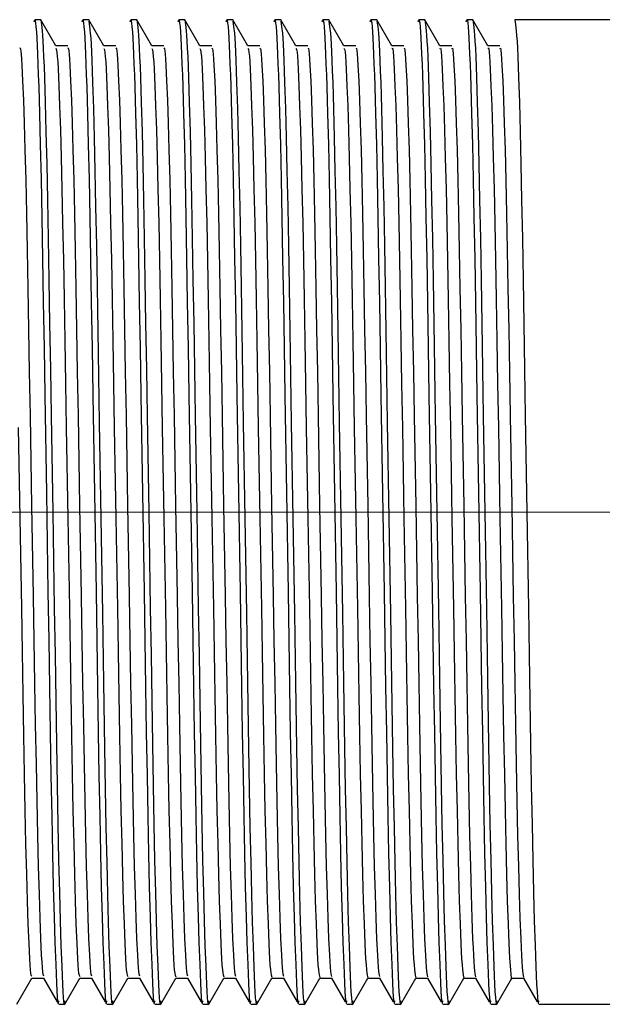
# Model space of a CAD drawing. Header units: millimetres. Extents: x 262469 to 275208, y -32539 to 9411.
# Tile 260 of 428: x 269075.48 to 269079.44, y -13370.92 to -13364.22. Entities that reach past the tile are written whole.
import ezdxf

# ---------------------------------------------------------------- set-up
doc = ezdxf.new("R2010")
doc.units = ezdxf.units.MM
doc.header["$LTSCALE"] = 100
doc.layers.add('$ IE_TELETECHNIKA', color=5, linetype='Continuous', lineweight=30)

msp = doc.modelspace()

# ---------------------------------------------------------------- linework, layer by layer
at = {"layer": '$ IE_TELETECHNIKA', "color": 7, "linetype": 'Continuous'}
for p, q in [((269075.6242, -13364.2198), (269075.5834, -13364.2198)), ((269075.7275, -13364.3977), (269075.6254, -13364.2209)), ((269075.9508, -13364.2198), (269075.91, -13364.2198)), ((269076.0541, -13364.3977), (269075.952, -13364.2209)), ((269076.2774, -13364.2198), (269076.2365, -13364.2198)), ((269076.3807, -13364.3977), (269076.2785, -13364.2209)), ((269076.6039, -13364.2198), (269076.5631, -13364.2198)), ((269076.7072, -13364.3977), (269076.6051, -13364.2209)), ((269076.9305, -13364.2198), (269076.8897, -13364.2198)), ((269077.0338, -13364.3976), (269076.9317, -13364.2209)), ((269077.2571, -13364.2198), (269077.2163, -13364.2198)), ((269077.3604, -13364.3977), (269077.2583, -13364.2209)), ((269077.5836, -13364.2198), (269077.5428, -13364.2198)), ((269077.6869, -13364.3977), (269077.5848, -13364.2209)), ((269077.9102, -13364.2198), (269077.8694, -13364.2198)), ((269078.0135, -13364.3977), (269077.9114, -13364.2209)), ((269078.2368, -13364.2198), (269078.196, -13364.2198)), ((269078.3401, -13364.3977), (269078.238, -13364.2209)), ((269078.5633, -13364.2198), (269078.5225, -13364.2198)), ((269078.6666, -13364.3976), (269078.5645, -13364.2209)), ((269082.0116, -13364.2198), (269078.8491, -13364.2198)), ((269075.8079, -13364.3966), (269075.7269, -13364.3966)), ((269075.8079, -13364.3966), (269075.7269, -13364.3966)), ((269076.1345, -13364.3966), (269076.0534, -13364.3966)), ((269076.1345, -13364.3966), (269076.0534, -13364.3966)), ((269076.4611, -13364.3966), (269076.38, -13364.3966)), ((269076.4611, -13364.3966), (269076.38, -13364.3966)), ((269076.7876, -13364.3966), (269076.7066, -13364.3966)), ((269076.7876, -13364.3966), (269076.7066, -13364.3966)), ((269077.1142, -13364.3966), (269077.0332, -13364.3966)), ((269077.1142, -13364.3966), (269077.0332, -13364.3966)), ((269077.4408, -13364.3966), (269077.3597, -13364.3966)), ((269077.4408, -13364.3966), (269077.3597, -13364.3966)), ((269077.7673, -13364.3966), (269077.6863, -13364.3966)), ((269077.7673, -13364.3966), (269077.6863, -13364.3966)), ((269078.0939, -13364.3966), (269078.0129, -13364.3966)), ((269078.0939, -13364.3966), (269078.0129, -13364.3966)), ((269078.4205, -13364.3966), (269078.3395, -13364.3966)), ((269078.4205, -13364.3966), (269078.3395, -13364.3966)), ((269078.747, -13364.3966), (269078.666, -13364.3966)), ((269078.747, -13364.3966), (269078.666, -13364.3966)), ((269075.4621, -13370.9148), (269075.5642, -13370.738)), ((269075.563, -13370.7391), (269075.644, -13370.7391)), ((269075.6433, -13370.7379), (269075.736, -13370.8983)), ((269075.7887, -13370.9148), (269075.8908, -13370.738)), ((269075.8896, -13370.7391), (269075.9706, -13370.7391)), ((269075.9699, -13370.7379), (269076.0625, -13370.8983)), ((269076.1152, -13370.9148), (269076.2173, -13370.738)), ((269076.2161, -13370.7391), (269076.2972, -13370.7391)), ((269076.2965, -13370.7379), (269076.3891, -13370.8983)), ((269076.4418, -13370.9148), (269076.5439, -13370.738)), ((269076.5427, -13370.7391), (269076.6237, -13370.7391)), ((269076.6231, -13370.7379), (269076.7157, -13370.8983)), ((269076.7684, -13370.9148), (269076.8705, -13370.738)), ((269076.8693, -13370.7391), (269076.9503, -13370.7391)), ((269076.9496, -13370.7379), (269077.0422, -13370.8983)), ((269077.095, -13370.9148), (269077.1971, -13370.738)), ((269077.1958, -13370.7391), (269077.2769, -13370.7391)), ((269077.2762, -13370.7379), (269077.3688, -13370.8983)), ((269077.4215, -13370.9148), (269077.5237, -13370.738)), ((269077.5224, -13370.7391), (269077.6034, -13370.7391)), ((269077.6028, -13370.7379), (269077.6954, -13370.8983)), ((269077.7481, -13370.9148), (269077.8502, -13370.738)), ((269077.849, -13370.7391), (269077.93, -13370.7391)), ((269077.9294, -13370.7379), (269078.022, -13370.8983)), ((269078.0747, -13370.9148), (269078.1768, -13370.738)), ((269078.1755, -13370.7391), (269078.2566, -13370.7391)), ((269078.2559, -13370.7379), (269078.3485, -13370.8983)), ((269078.4012, -13370.9148), (269078.5034, -13370.738)), ((269078.5021, -13370.7391), (269078.5832, -13370.7391)), ((269078.5825, -13370.7379), (269078.6751, -13370.8983)), ((269078.7278, -13370.9148), (269078.8293, -13370.7391)), ((269078.8287, -13370.7391), (269078.9097, -13370.7391)), ((269078.9091, -13370.7379), (269079.0017, -13370.8983)), ((269075.7468, -13370.9158), (269075.7876, -13370.9158)), ((269076.0733, -13370.9158), (269076.1141, -13370.9158)), ((269076.3999, -13370.9158), (269076.4407, -13370.9158)), ((269076.7265, -13370.9158), (269076.7673, -13370.9158)), ((269077.0531, -13370.9158), (269077.0939, -13370.9158)), ((269077.3796, -13370.9158), (269077.4204, -13370.9158)), ((269077.7062, -13370.9158), (269077.747, -13370.9158)), ((269078.0328, -13370.9158), (269078.0736, -13370.9158)), ((269078.3593, -13370.9158), (269078.4002, -13370.9158)), ((269078.6859, -13370.9158), (269078.7267, -13370.9158)), ((269079.0125, -13370.9158), (269082.0116, -13370.9158))]:
    msp.add_line(p, q, dxfattribs=at)
at = {"layer": '$ IE_TELETECHNIKA', "color": 7, "linetype": 'Continuous', "lineweight": 5, "ltscale": 20.32}
msp.add_line((269071.5716, -13367.5678), (269082.0116, -13367.5678), dxfattribs=at)
at = {"layer": '$ IE_TELETECHNIKA', "color": 7, "linetype": 'Continuous'}
for points in [[(269075.5797, -13364.2347), (269075.5846, -13364.2191), (269075.587, -13364.2252), (269075.5895, -13364.2415), (269075.5921, -13364.2673), (269075.5946, -13364.302), (269075.5972, -13364.3451), (269075.5999, -13364.3961), (269075.6026, -13364.4546), (269075.6053, -13364.5205), (269075.608, -13364.5937), (269075.6108, -13364.6743), (269075.6162, -13364.8571), (269075.6216, -13365.0679), (269075.6269, -13365.3043), (269075.6321, -13365.5635), (269075.637, -13365.8429), (269075.6419, -13366.1396), (269075.6469, -13366.4507), (269075.6521, -13366.7732), (269075.6629, -13367.4391), (269075.6739, -13368.1102), (269075.6792, -13368.4391), (269075.6843, -13368.759), (269075.6893, -13369.0669), (269075.6942, -13369.36), (269075.6992, -13369.6356), (269075.7044, -13369.8902), (269075.7097, -13370.12), (269075.7151, -13370.3216), (269075.7206, -13370.4959), (269075.7261, -13370.6454), (269075.7314, -13370.772), (269075.734, -13370.8242), (269075.7366, -13370.8663), (269075.7392, -13370.8959), (269075.7418, -13370.9108), (269075.7443, -13370.9089), (269075.7468, -13370.8925)], [(269075.6242, -13364.2198), (269075.6291, -13364.2511), (269075.634, -13364.2951), (269075.6365, -13364.3259), (269075.6391, -13364.3648), (269075.6417, -13364.413), (269075.6443, -13364.4706), (269075.6469, -13364.5371), (269075.6496, -13364.6117), (269075.655, -13364.7833), (269075.6603, -13364.9807), (269075.6655, -13365.2014), (269075.6706, -13365.4441), (269075.6755, -13365.7074), (269075.6803, -13365.9891), (269075.6851, -13366.2862), (269075.69, -13366.5956), (269075.6952, -13366.9143), (269075.7059, -13367.5675), (269075.7165, -13368.2208), (269075.7216, -13368.5394), (269075.7266, -13368.8484), (269075.7314, -13369.1453), (269075.7362, -13369.4274), (269075.7412, -13369.6922), (269075.7462, -13369.9361), (269075.7514, -13370.1556), (269075.7567, -13370.3482), (269075.7621, -13370.5149), (269075.7674, -13370.6584), (269075.7726, -13370.78), (269075.7752, -13370.8298), (269075.7777, -13370.8697), (269075.7802, -13370.8975), (269075.7827, -13370.9111), (269075.7851, -13370.9087), (269075.7876, -13370.8925)], [(269075.9062, -13364.2347), (269075.9111, -13364.2191), (269075.9136, -13364.2252), (269075.9161, -13364.2415), (269075.9186, -13364.2673), (269075.9212, -13364.302), (269075.9238, -13364.3451), (269075.9265, -13364.3961), (269075.9291, -13364.4546), (269075.9319, -13364.5205), (269075.9346, -13364.5938), (269075.9373, -13364.6743), (269075.9428, -13364.8571), (269075.9482, -13365.0679), (269075.9535, -13365.3043), (269075.9586, -13365.5635), (269075.9636, -13365.843), (269075.9685, -13366.1397), (269075.9734, -13366.4507), (269075.9786, -13366.7732), (269075.9895, -13367.4391), (269076.0005, -13368.1102), (269076.0058, -13368.4391), (269076.0109, -13368.759), (269076.0158, -13369.0669), (269076.0208, -13369.36), (269076.0258, -13369.6357), (269076.031, -13369.8902), (269076.0363, -13370.12), (269076.0417, -13370.3217), (269076.0472, -13370.4959), (269076.0526, -13370.6454), (269076.058, -13370.772), (269076.0606, -13370.8242), (269076.0632, -13370.8663), (269076.0658, -13370.8959), (269076.0683, -13370.9108), (269076.0708, -13370.9089), (269076.0733, -13370.8925)], [(269075.9521, -13364.2325), (269075.9569, -13364.2645), (269075.9618, -13364.3109), (269075.9643, -13364.3438), (269075.9668, -13364.3856), (269075.9694, -13364.4373), (269075.972, -13364.4983), (269075.9747, -13364.5679), (269075.9773, -13364.6456), (269075.9827, -13364.8221), (269075.9879, -13365.0231), (269075.9931, -13365.2463), (269075.9981, -13365.4909), (269076.0029, -13365.7555), (269076.0076, -13366.0377), (269076.0124, -13366.3347), (269076.0174, -13366.6433), (269076.0225, -13366.9606), (269076.0331, -13367.6093), (269076.0437, -13368.2566), (269076.0487, -13368.5718), (269076.0536, -13368.8773), (269076.0584, -13369.1706), (269076.0632, -13369.4492), (269076.0681, -13369.7104), (269076.0731, -13369.9508), (269076.0783, -13370.1671), (269076.0835, -13370.3567), (269076.0888, -13370.5211), (269076.0941, -13370.6626), (269076.0993, -13370.7826), (269076.1019, -13370.8316), (269076.1044, -13370.8708), (269076.1069, -13370.898), (269076.1093, -13370.9112), (269076.1117, -13370.9086), (269076.1141, -13370.8925)], [(269076.2328, -13364.2347), (269076.2377, -13364.2191), (269076.2402, -13364.2252), (269076.2427, -13364.2415), (269076.2452, -13364.2673), (269076.2478, -13364.302), (269076.2504, -13364.3451), (269076.253, -13364.3961), (269076.2557, -13364.4546), (269076.2584, -13364.5205), (269076.2612, -13364.5938), (269076.2639, -13364.6743), (269076.2694, -13364.8571), (269076.2748, -13365.0679), (269076.2801, -13365.3043), (269076.2852, -13365.5635), (269076.2902, -13365.8429), (269076.295, -13366.1396), (269076.3, -13366.4507), (269076.3052, -13366.7732), (269076.3161, -13367.4391), (269076.327, -13368.1102), (269076.3323, -13368.4391), (269076.3374, -13368.759), (269076.3424, -13369.0669), (269076.3473, -13369.36), (269076.3524, -13369.6356), (269076.3575, -13369.8902), (269076.3628, -13370.12), (269076.3682, -13370.3217), (269076.3737, -13370.4959), (269076.3792, -13370.6454), (269076.3846, -13370.772), (269076.3872, -13370.8242), (269076.3898, -13370.8663), (269076.3924, -13370.8959), (269076.3949, -13370.9108), (269076.3974, -13370.9089), (269076.3999, -13370.8925)], [(269076.2774, -13364.2198), (269076.2822, -13364.2511), (269076.2872, -13364.2951), (269076.2897, -13364.3259), (269076.2922, -13364.3648), (269076.2948, -13364.413), (269076.2974, -13364.4706), (269076.3001, -13364.5371), (269076.3028, -13364.6117), (269076.3081, -13364.7833), (269076.3135, -13364.9807), (269076.3187, -13365.2014), (269076.3237, -13365.4441), (269076.3286, -13365.7074), (269076.3334, -13365.9891), (269076.3382, -13366.2862), (269076.3432, -13366.5956), (269076.3483, -13366.9143), (269076.359, -13367.5675), (269076.3697, -13368.2208), (269076.3748, -13368.5394), (269076.3797, -13368.8484), (269076.3845, -13369.1453), (269076.3893, -13369.4274), (269076.3943, -13369.6922), (269076.3994, -13369.9361), (269076.4046, -13370.1556), (269076.4099, -13370.3482), (269076.4152, -13370.5149), (269076.4205, -13370.6584), (269076.4258, -13370.78), (269076.4283, -13370.8298), (269076.4308, -13370.8697), (269076.4334, -13370.8975), (269076.4358, -13370.9111), (269076.4383, -13370.9087), (269076.4407, -13370.8925)], [(269076.5594, -13364.2347), (269076.5643, -13364.2191), (269076.5667, -13364.2252), (269076.5693, -13364.2415), (269076.5718, -13364.2673), (269076.5744, -13364.302), (269076.577, -13364.3451), (269076.5796, -13364.3961), (269076.5823, -13364.4546), (269076.585, -13364.5205), (269076.5877, -13364.5938), (269076.5905, -13364.6743), (269076.5959, -13364.8571), (269076.6014, -13365.0679), (269076.6067, -13365.3043), (269076.6118, -13365.5635), (269076.6167, -13365.843), (269076.6216, -13366.1397), (269076.6266, -13366.4507), (269076.6318, -13366.7732), (269076.6427, -13367.4391), (269076.6536, -13368.1102), (269076.6589, -13368.4391), (269076.664, -13368.759), (269076.669, -13369.0669), (269076.6739, -13369.36), (269076.6789, -13369.6357), (269076.6841, -13369.8902), (269076.6894, -13370.12), (269076.6948, -13370.3217), (269076.7003, -13370.4959), (269076.7058, -13370.6454), (269076.7111, -13370.772), (269076.7138, -13370.8242), (269076.7164, -13370.8663), (269076.7189, -13370.8959), (269076.7215, -13370.9108), (269076.724, -13370.9089), (269076.7265, -13370.8925)], [(269076.6039, -13364.2198), (269076.6088, -13364.2511), (269076.6137, -13364.2951), (269076.6162, -13364.3259), (269076.6188, -13364.3648), (269076.6214, -13364.413), (269076.624, -13364.4706), (269076.6267, -13364.5371), (269076.6293, -13364.6117), (269076.6347, -13364.7833), (269076.64, -13364.9807), (269076.6452, -13365.2014), (269076.6503, -13365.4441), (269076.6552, -13365.7074), (269076.66, -13365.9891), (269076.6648, -13366.2862), (269076.6697, -13366.5956), (269076.6749, -13366.9143), (269076.6856, -13367.5675), (269076.6962, -13368.2208), (269076.7014, -13368.5394), (269076.7063, -13368.8484), (269076.7111, -13369.1453), (269076.7159, -13369.4274), (269076.7209, -13369.6922), (269076.7259, -13369.9361), (269076.7311, -13370.1556), (269076.7364, -13370.3482), (269076.7418, -13370.5149), (269076.7471, -13370.6584), (269076.7523, -13370.78), (269076.7549, -13370.8298), (269076.7574, -13370.8697), (269076.7599, -13370.8975), (269076.7624, -13370.9111), (269076.7649, -13370.9087), (269076.7673, -13370.8925)], [(269076.886, -13364.2347), (269076.8908, -13364.2191), (269076.8933, -13364.2252), (269076.8958, -13364.2415), (269076.8983, -13364.2673), (269076.9009, -13364.302), (269076.9035, -13364.3451), (269076.9062, -13364.3961), (269076.9089, -13364.4546), (269076.9116, -13364.5205), (269076.9143, -13364.5938), (269076.9171, -13364.6743), (269076.9225, -13364.8571), (269076.9279, -13365.0679), (269076.9332, -13365.3043), (269076.9383, -13365.5635), (269076.9433, -13365.843), (269076.9482, -13366.1397), (269076.9532, -13366.4507), (269076.9584, -13366.7732), (269076.9692, -13367.4391), (269076.9802, -13368.1102), (269076.9855, -13368.4391), (269076.9906, -13368.759), (269076.9955, -13369.0669), (269077.0005, -13369.36), (269077.0055, -13369.6357), (269077.0107, -13369.8902), (269077.016, -13370.12), (269077.0214, -13370.3217), (269077.0269, -13370.4959), (269077.0323, -13370.6454), (269077.0377, -13370.772), (269077.0403, -13370.8242), (269077.0429, -13370.8663), (269077.0455, -13370.8959), (269077.048, -13370.9108), (269077.0506, -13370.9089), (269077.0531, -13370.8925)], [(269076.9318, -13364.2325), (269076.9366, -13364.2645), (269076.9415, -13364.3108), (269076.944, -13364.3438), (269076.9465, -13364.3856), (269076.9491, -13364.4373), (269076.9517, -13364.4983), (269076.9544, -13364.5679), (269076.957, -13364.6456), (269076.9624, -13364.8221), (269076.9676, -13365.023), (269076.9728, -13365.2463), (269076.9778, -13365.4908), (269076.9826, -13365.7554), (269076.9874, -13366.0377), (269076.9921, -13366.3346), (269076.9971, -13366.6433), (269077.0022, -13366.9605), (269077.0128, -13367.6093), (269077.0234, -13368.2566), (269077.0285, -13368.5718), (269077.0333, -13368.8773), (269077.0381, -13369.1706), (269077.0429, -13369.4492), (269077.0478, -13369.7103), (269077.0528, -13369.9508), (269077.058, -13370.1671), (269077.0632, -13370.3567), (269077.0685, -13370.5211), (269077.0738, -13370.6626), (269077.079, -13370.7826), (269077.0816, -13370.8316), (269077.0841, -13370.8708), (269077.0866, -13370.898), (269077.089, -13370.9112), (269077.0915, -13370.9086), (269077.0939, -13370.8925)], [(269077.2125, -13364.2347), (269077.2174, -13364.2191), (269077.2199, -13364.2252), (269077.2224, -13364.2415), (269077.2249, -13364.2673), (269077.2275, -13364.302), (269077.2301, -13364.3451), (269077.2327, -13364.3961), (269077.2354, -13364.4546), (269077.2381, -13364.5205), (269077.2409, -13364.5938), (269077.2436, -13364.6743), (269077.2491, -13364.8572), (269077.2545, -13365.0679), (269077.2598, -13365.3043), (269077.2649, -13365.5636), (269077.2699, -13365.843), (269077.2747, -13366.1397), (269077.2797, -13366.4507), (269077.2849, -13366.7732), (269077.2958, -13367.4391), (269077.3068, -13368.1102), (269077.3121, -13368.4392), (269077.3172, -13368.759), (269077.3221, -13369.0669), (269077.3271, -13369.3601), (269077.3321, -13369.6357), (269077.3373, -13369.8902), (269077.3425, -13370.12), (269077.348, -13370.3217), (269077.3534, -13370.4959), (269077.3589, -13370.6454), (269077.3643, -13370.772), (269077.3669, -13370.8242), (269077.3695, -13370.8663), (269077.3721, -13370.8959), (269077.3746, -13370.9108), (269077.3771, -13370.9089), (269077.3796, -13370.8925)], [(269077.2583, -13364.2325), (269077.2632, -13364.2645), (269077.2681, -13364.3108), (269077.2706, -13364.3438), (269077.2731, -13364.3856), (269077.2757, -13364.4373), (269077.2783, -13364.4983), (269077.281, -13364.5679), (269077.2836, -13364.6456), (269077.289, -13364.8221), (269077.2942, -13365.023), (269077.2994, -13365.2463), (269077.3044, -13365.4908), (269077.3092, -13365.7554), (269077.3139, -13366.0377), (269077.3187, -13366.3346), (269077.3237, -13366.6433), (269077.3288, -13366.9605), (269077.3394, -13367.6093), (269077.35, -13368.2566), (269077.355, -13368.5718), (269077.3599, -13368.8773), (269077.3647, -13369.1706), (269077.3695, -13369.4492), (269077.3744, -13369.7103), (269077.3794, -13369.9508), (269077.3846, -13370.1671), (269077.3898, -13370.3567), (269077.3951, -13370.5211), (269077.4004, -13370.6626), (269077.4056, -13370.7826), (269077.4081, -13370.8316), (269077.4106, -13370.8708), (269077.4131, -13370.898), (269077.4156, -13370.9112), (269077.418, -13370.9086), (269077.4204, -13370.8925)], [(269077.5391, -13364.2347), (269077.544, -13364.2191), (269077.5465, -13364.2252), (269077.549, -13364.2415), (269077.5515, -13364.2673), (269077.5541, -13364.302), (269077.5567, -13364.3451), (269077.5593, -13364.3961), (269077.562, -13364.4546), (269077.5647, -13364.5205), (269077.5674, -13364.5938), (269077.5702, -13364.6743), (269077.5757, -13364.8571), (269077.5811, -13365.0679), (269077.5864, -13365.3043), (269077.5915, -13365.5635), (269077.5964, -13365.843), (269077.6013, -13366.1397), (269077.6063, -13366.4507), (269077.6115, -13366.7732), (269077.6224, -13367.4391), (269077.6333, -13368.1102), (269077.6386, -13368.4391), (269077.6437, -13368.759), (269077.6487, -13369.0669), (269077.6536, -13369.36), (269077.6587, -13369.6357), (269077.6638, -13369.8902), (269077.6691, -13370.12), (269077.6745, -13370.3217), (269077.68, -13370.4959), (269077.6855, -13370.6454), (269077.6908, -13370.772), (269077.6935, -13370.8242), (269077.6961, -13370.8663), (269077.6986, -13370.8959), (269077.7012, -13370.9108), (269077.7037, -13370.9089), (269077.7062, -13370.8925)], [(269077.5849, -13364.2325), (269077.5897, -13364.2645), (269077.5946, -13364.3109), (269077.5971, -13364.3438), (269077.5997, -13364.3856), (269077.6023, -13364.4373), (269077.6049, -13364.4983), (269077.6075, -13364.5679), (269077.6102, -13364.6456), (269077.6155, -13364.8221), (269077.6208, -13365.0231), (269077.6259, -13365.2463), (269077.6309, -13365.4909), (269077.6358, -13365.7555), (269077.6405, -13366.0377), (269077.6453, -13366.3347), (269077.6502, -13366.6433), (269077.6554, -13366.9606), (269077.666, -13367.6093), (269077.6765, -13368.2566), (269077.6816, -13368.5718), (269077.6864, -13368.8773), (269077.6912, -13369.1706), (269077.696, -13369.4492), (269077.7009, -13369.7104), (269077.706, -13369.9508), (269077.7111, -13370.1671), (269077.7164, -13370.3567), (269077.7217, -13370.5211), (269077.727, -13370.6626), (269077.7322, -13370.7826), (269077.7347, -13370.8316), (269077.7372, -13370.8708), (269077.7397, -13370.898), (269077.7422, -13370.9112), (269077.7446, -13370.9086), (269077.747, -13370.8925)], [(269077.8657, -13364.2347), (269077.8706, -13364.2191), (269077.873, -13364.2252), (269077.8755, -13364.2415), (269077.8781, -13364.2673), (269077.8806, -13364.302), (269077.8832, -13364.3451), (269077.8859, -13364.3961), (269077.8886, -13364.4546), (269077.8913, -13364.5205), (269077.894, -13364.5937), (269077.8968, -13364.6743), (269077.9022, -13364.8571), (269077.9077, -13365.0679), (269077.9129, -13365.3043), (269077.9181, -13365.5635), (269077.923, -13365.8429), (269077.9279, -13366.1396), (269077.9329, -13366.4507), (269077.9381, -13366.7732), (269077.9489, -13367.4391), (269077.9599, -13368.1102), (269077.9652, -13368.4391), (269077.9703, -13368.759), (269077.9753, -13369.0669), (269077.9802, -13369.36), (269077.9852, -13369.6356), (269077.9904, -13369.8902), (269077.9957, -13370.12), (269078.0011, -13370.3216), (269078.0066, -13370.4959), (269078.0121, -13370.6454), (269078.0174, -13370.772), (269078.02, -13370.8242), (269078.0226, -13370.8663), (269078.0252, -13370.8959), (269078.0277, -13370.9108), (269078.0303, -13370.9089), (269078.0328, -13370.8925)], [(269077.9115, -13364.2325), (269077.9163, -13364.2646), (269077.9212, -13364.3109), (269077.9237, -13364.3439), (269077.9263, -13364.3857), (269077.9288, -13364.4374), (269077.9315, -13364.4984), (269077.9341, -13364.5681), (269077.9368, -13364.6457), (269077.9421, -13364.8223), (269077.9474, -13365.0232), (269077.9525, -13365.2465), (269077.9575, -13365.491), (269077.9623, -13365.7556), (269077.9671, -13366.0379), (269077.9718, -13366.3349), (269077.9768, -13366.6435), (269077.9819, -13366.9607), (269077.9926, -13367.6095), (269078.0031, -13368.2568), (269078.0082, -13368.5719), (269078.013, -13368.8774), (269078.0178, -13369.1707), (269078.0226, -13369.4493), (269078.0275, -13369.7104), (269078.0325, -13369.9509), (269078.0377, -13370.1671), (269078.043, -13370.3567), (269078.0483, -13370.5211), (269078.0535, -13370.6626), (269078.0587, -13370.7826), (269078.0613, -13370.8316), (269078.0638, -13370.8708), (269078.0663, -13370.898), (269078.0688, -13370.9112), (269078.0712, -13370.9086), (269078.0736, -13370.8925)], [(269078.1922, -13364.2347), (269078.1971, -13364.2191), (269078.1996, -13364.2252), (269078.2021, -13364.2415), (269078.2046, -13364.2673), (269078.2072, -13364.302), (269078.2098, -13364.3451), (269078.2125, -13364.3961), (269078.2151, -13364.4546), (269078.2178, -13364.5205), (269078.2206, -13364.5938), (269078.2233, -13364.6743), (269078.2288, -13364.8571), (269078.2342, -13365.0679), (269078.2395, -13365.3043), (269078.2446, -13365.5635), (269078.2496, -13365.843), (269078.2545, -13366.1397), (269078.2594, -13366.4507), (269078.2646, -13366.7732), (269078.2755, -13367.4391), (269078.2865, -13368.1102), (269078.2918, -13368.4391), (269078.2969, -13368.759), (269078.3018, -13369.0669), (269078.3068, -13369.36), (269078.3118, -13369.6357), (269078.317, -13369.8902), (269078.3223, -13370.12), (269078.3277, -13370.3217), (269078.3331, -13370.4959), (269078.3386, -13370.6454), (269078.344, -13370.772), (269078.3466, -13370.8242), (269078.3492, -13370.8663), (269078.3518, -13370.8959), (269078.3543, -13370.9108), (269078.3568, -13370.9089), (269078.3593, -13370.8925)], [(269078.2368, -13364.2198), (269078.2417, -13364.2511), (269078.2466, -13364.2951), (269078.2491, -13364.3259), (269078.2516, -13364.3648), (269078.2542, -13364.413), (269078.2569, -13364.4706), (269078.2595, -13364.5371), (269078.2622, -13364.6117), (269078.2676, -13364.7833), (269078.2729, -13364.9807), (269078.2781, -13365.2014), (269078.2832, -13365.4441), (269078.2881, -13365.7074), (269078.2928, -13365.9891), (269078.2976, -13366.2862), (269078.3026, -13366.5956), (269078.3078, -13366.9143), (269078.3184, -13367.5675), (269078.3291, -13368.2208), (269078.3342, -13368.5394), (269078.3391, -13368.8484), (269078.3439, -13369.1453), (269078.3488, -13369.4274), (269078.3537, -13369.6922), (269078.3588, -13369.9361), (269078.364, -13370.1556), (269078.3693, -13370.3482), (269078.3746, -13370.5149), (269078.38, -13370.6584), (269078.3852, -13370.78), (269078.3877, -13370.8298), (269078.3903, -13370.8697), (269078.3928, -13370.8975), (269078.3953, -13370.9111), (269078.3977, -13370.9087), (269078.4002, -13370.8925)], [(269078.5188, -13364.2347), (269078.5237, -13364.2191), (269078.5262, -13364.2252), (269078.5287, -13364.2415), (269078.5312, -13364.2673), (269078.5338, -13364.302), (269078.5364, -13364.3451), (269078.539, -13364.3961), (269078.5417, -13364.4546), (269078.5444, -13364.5205), (269078.5472, -13364.5938), (269078.5499, -13364.6743), (269078.5554, -13364.8571), (269078.5608, -13365.0679), (269078.5661, -13365.3043), (269078.5712, -13365.5635), (269078.5762, -13365.8429), (269078.581, -13366.1396), (269078.586, -13366.4507), (269078.5912, -13366.7732), (269078.6021, -13367.4391), (269078.6131, -13368.1102), (269078.6184, -13368.4391), (269078.6235, -13368.759), (269078.6284, -13369.0669), (269078.6333, -13369.36), (269078.6384, -13369.6356), (269078.6435, -13369.8902), (269078.6488, -13370.12), (269078.6543, -13370.3217), (269078.6597, -13370.4959), (269078.6652, -13370.6454), (269078.6706, -13370.772), (269078.6732, -13370.8242), (269078.6758, -13370.8663), (269078.6784, -13370.8959), (269078.6809, -13370.9108), (269078.6834, -13370.9089), (269078.6859, -13370.8925)], [(269078.5633, -13364.2198), (269078.5682, -13364.2511), (269078.5732, -13364.2951), (269078.5757, -13364.3259), (269078.5782, -13364.3648), (269078.5808, -13364.413), (269078.5834, -13364.4706), (269078.5861, -13364.5371), (269078.5888, -13364.6117), (269078.5941, -13364.7833), (269078.5994, -13364.9807), (269078.6047, -13365.2014), (269078.6097, -13365.4441), (269078.6146, -13365.7074), (269078.6194, -13365.9891), (269078.6242, -13366.2862), (269078.6292, -13366.5956), (269078.6343, -13366.9143), (269078.645, -13367.5675), (269078.6557, -13368.2208), (269078.6608, -13368.5394), (269078.6657, -13368.8484), (269078.6705, -13369.1453), (269078.6753, -13369.4274), (269078.6803, -13369.6922), (269078.6854, -13369.9361), (269078.6906, -13370.1556), (269078.6959, -13370.3482), (269078.7012, -13370.5149), (269078.7065, -13370.6584), (269078.7117, -13370.78), (269078.7143, -13370.8298), (269078.7168, -13370.8697), (269078.7193, -13370.8975), (269078.7218, -13370.9111), (269078.7243, -13370.9087), (269078.7267, -13370.8925)], [(269078.8491, -13364.2198), (269078.854, -13364.2511), (269078.8589, -13364.2951), (269078.8614, -13364.3259), (269078.864, -13364.3648), (269078.8666, -13364.413), (269078.8692, -13364.4706), (269078.8718, -13364.5371), (269078.8745, -13364.6117), (269078.8799, -13364.7833), (269078.8852, -13364.9807), (269078.8904, -13365.2014), (269078.8955, -13365.4441), (269078.9004, -13365.7074), (269078.9052, -13365.9891), (269078.91, -13366.2862), (269078.9149, -13366.5956), (269078.9201, -13366.9143), (269078.9307, -13367.5675), (269078.9414, -13368.2208), (269078.9465, -13368.5394), (269078.9514, -13368.8484), (269078.9563, -13369.1453), (269078.9611, -13369.4274), (269078.966, -13369.6922), (269078.9711, -13369.9361), (269078.9763, -13370.1556), (269078.9816, -13370.3482), (269078.987, -13370.5149), (269078.9923, -13370.6584), (269078.9975, -13370.78), (269079.0001, -13370.8298), (269079.0026, -13370.8697), (269079.0051, -13370.8975), (269079.0076, -13370.9111), (269079.01, -13370.9087), (269079.0125, -13370.8925)], [(269075.4814, -13364.408), (269075.4861, -13364.4191), (269075.4885, -13364.4323), (269075.4909, -13364.4546), (269075.4935, -13364.4869), (269075.496, -13364.5282), (269075.5013, -13364.6339), (269075.5065, -13364.7655), (269075.5118, -13364.9223), (269075.5171, -13365.1045), (269075.5223, -13365.3104), (269075.5273, -13365.5378), (269075.5322, -13365.7842), (269075.5369, -13366.0474), (269075.5417, -13366.3251), (269075.5466, -13366.6146), (269075.5517, -13366.9131), (269075.5623, -13367.5259), (269075.5728, -13368.1403), (269075.578, -13368.4408), (269075.583, -13368.733), (269075.5877, -13369.0142), (269075.5925, -13369.2816), (269075.5973, -13369.5328), (269075.6023, -13369.7655), (269075.6074, -13369.9776), (269075.6127, -13370.1665), (269075.618, -13370.3299), (269075.6233, -13370.468), (269075.6285, -13370.5818), (269075.6311, -13370.6284), (269075.6337, -13370.6663), (269075.6362, -13370.6941), (269075.6386, -13370.7108), (269075.6433, -13370.7213)], [(269075.7275, -13364.4136), (269075.7323, -13364.4256), (269075.7347, -13364.442), (269075.7372, -13364.4693), (269075.7397, -13364.5067), (269075.7423, -13364.5528), (269075.7476, -13364.6664), (269075.7529, -13364.8046), (269075.7582, -13364.9679), (269075.7634, -13365.1566), (269075.7686, -13365.3686), (269075.7735, -13365.6012), (269075.7784, -13365.8524), (269075.7831, -13366.1198), (269075.7879, -13366.401), (269075.7929, -13366.6932), (269075.798, -13366.9938), (269075.8086, -13367.6083), (269075.8191, -13368.2213), (269075.8243, -13368.5199), (269075.8292, -13368.8096), (269075.8339, -13369.0874), (269075.8387, -13369.3508), (269075.8436, -13369.5973), (269075.8486, -13369.8247), (269075.8538, -13370.0308), (269075.859, -13370.2131), (269075.8643, -13370.3699), (269075.8696, -13370.5014), (269075.8748, -13370.6074), (269075.8774, -13370.649), (269075.8799, -13370.6816), (269075.8824, -13370.7041), (269075.8848, -13370.717), (269075.8895, -13370.7262)], [(269075.8079, -13364.4092), (269075.8127, -13364.4187), (269075.8151, -13364.4317), (269075.8175, -13364.4542), (269075.82, -13364.4867), (269075.8226, -13364.5282), (269075.8278, -13364.6341), (269075.8331, -13364.7656), (269075.8384, -13364.9223), (269075.8437, -13365.1045), (269075.8489, -13365.3105), (269075.8539, -13365.5378), (269075.8588, -13365.7842), (269075.8635, -13366.0475), (269075.8683, -13366.3252), (269075.8732, -13366.6147), (269075.8783, -13366.9132), (269075.8888, -13367.526), (269075.8994, -13368.1404), (269075.9046, -13368.4409), (269075.9095, -13368.7331), (269075.9143, -13369.0143), (269075.919, -13369.2817), (269075.9239, -13369.5329), (269075.9289, -13369.7656), (269075.934, -13369.9777), (269075.9393, -13370.1665), (269075.9446, -13370.33), (269075.9498, -13370.4682), (269075.9551, -13370.582), (269075.9577, -13370.6284), (269075.9602, -13370.666), (269075.9627, -13370.6935), (269075.9651, -13370.7101), (269075.9699, -13370.7217)], [(269076.0541, -13364.4142), (269076.0589, -13364.4249), (269076.0613, -13364.4414), (269076.0638, -13364.4691), (269076.0663, -13364.5068), (269076.0689, -13364.5532), (269076.0742, -13364.6669), (269076.0795, -13364.8049), (269076.0848, -13364.9682), (269076.09, -13365.157), (269076.0952, -13365.369), (269076.1001, -13365.6017), (269076.105, -13365.8529), (269076.1097, -13366.1203), (269076.1145, -13366.4014), (269076.1195, -13366.6937), (269076.1246, -13366.9942), (269076.1352, -13367.6087), (269076.1457, -13368.2217), (269076.1508, -13368.5203), (269076.1557, -13368.8098), (269076.1605, -13369.0876), (269076.1653, -13369.351), (269076.1701, -13369.5975), (269076.1752, -13369.8249), (269076.1803, -13370.0309), (269076.1856, -13370.2132), (269076.1909, -13370.37), (269076.1962, -13370.5016), (269076.2014, -13370.6074), (269076.204, -13370.6488), (269076.2065, -13370.6812), (269076.209, -13370.7036), (269076.2114, -13370.7167), (269076.2161, -13370.7273)], [(269076.1345, -13364.4102), (269076.1392, -13364.4184), (269076.1416, -13364.4311), (269076.1441, -13364.4538), (269076.1466, -13364.4865), (269076.1492, -13364.5282), (269076.1544, -13364.6342), (269076.1597, -13364.7656), (269076.165, -13364.9223), (269076.1703, -13365.1045), (269076.1754, -13365.3105), (269076.1805, -13365.5379), (269076.1853, -13365.7843), (269076.1901, -13366.0475), (269076.1948, -13366.3252), (269076.1998, -13366.6148), (269076.2049, -13366.9133), (269076.2154, -13367.5261), (269076.226, -13368.1405), (269076.2311, -13368.441), (269076.2361, -13368.7332), (269076.2409, -13369.0144), (269076.2456, -13369.2818), (269076.2505, -13369.533), (269076.2554, -13369.7658), (269076.2606, -13369.9778), (269076.2658, -13370.1666), (269076.2711, -13370.33), (269076.2764, -13370.4684), (269076.2817, -13370.5822), (269076.2843, -13370.6283), (269076.2868, -13370.6657), (269076.2893, -13370.6929), (269076.2917, -13370.7094), (269076.2964, -13370.7223)], [(269076.3807, -13364.4146), (269076.3854, -13364.4242), (269076.3879, -13364.4409), (269076.3903, -13364.4689), (269076.3929, -13364.507), (269076.3955, -13364.5536), (269076.4007, -13364.6673), (269076.406, -13364.8052), (269076.4113, -13364.9685), (269076.4166, -13365.1574), (269076.4217, -13365.3694), (269076.4267, -13365.6021), (269076.4315, -13365.8533), (269076.4363, -13366.1207), (269076.4411, -13366.4018), (269076.446, -13366.6941), (269076.4512, -13366.9946), (269076.4618, -13367.6091), (269076.4723, -13368.222), (269076.4774, -13368.5205), (269076.4823, -13368.8101), (269076.4871, -13369.0878), (269076.4919, -13369.3512), (269076.4967, -13369.5976), (269076.5017, -13369.825), (269076.5069, -13370.031), (269076.5122, -13370.2132), (269076.5175, -13370.37), (269076.5228, -13370.5018), (269076.528, -13370.6074), (269076.5306, -13370.6486), (269076.5331, -13370.6808), (269076.5355, -13370.703), (269076.538, -13370.7165), (269076.5427, -13370.7286)], [(269076.4611, -13364.4111), (269076.4658, -13364.4179), (269076.4682, -13364.4305), (269076.4707, -13364.4534), (269076.4732, -13364.4864), (269076.4758, -13364.5283), (269076.481, -13364.6344), (269076.4863, -13364.7657), (269076.4916, -13364.9223), (269076.4968, -13365.1045), (269076.502, -13365.3106), (269076.507, -13365.5379), (269076.5119, -13365.7843), (269076.5167, -13366.0476), (269076.5214, -13366.3253), (269076.5263, -13366.6148), (269076.5314, -13366.9134), (269076.542, -13367.5262), (269076.5525, -13368.1406), (269076.5577, -13368.4412), (269076.5627, -13368.7334), (269076.5675, -13369.0145), (269076.5722, -13369.282), (269076.577, -13369.5331), (269076.582, -13369.7659), (269076.5872, -13369.9779), (269076.5924, -13370.1666), (269076.5977, -13370.3301), (269076.603, -13370.4686), (269076.6082, -13370.5824), (269076.6108, -13370.6283), (269076.6134, -13370.6653), (269076.6159, -13370.6923), (269076.6183, -13370.7088), (269076.623, -13370.7231)], [(269076.7073, -13364.4149), (269076.712, -13364.4234), (269076.7144, -13364.4404), (269076.7169, -13364.4688), (269076.7195, -13364.5072), (269076.7221, -13364.554), (269076.7273, -13364.6677), (269076.7326, -13364.8055), (269076.7379, -13364.9688), (269076.7432, -13365.1578), (269076.7483, -13365.3699), (269076.7533, -13365.6026), (269076.7581, -13365.8537), (269076.7629, -13366.1212), (269076.7676, -13366.4023), (269076.7726, -13366.6946), (269076.7778, -13366.9951), (269076.7883, -13367.6095), (269076.7989, -13368.2223), (269076.804, -13368.5209), (269076.8089, -13368.8104), (269076.8137, -13369.0881), (269076.8185, -13369.3514), (269076.8233, -13369.5978), (269076.8283, -13369.8252), (269076.8335, -13370.0311), (269076.8388, -13370.2132), (269076.8441, -13370.3701), (269076.8494, -13370.502), (269076.852, -13370.5583), (269076.8546, -13370.6074), (269076.8571, -13370.6484), (269076.8597, -13370.6804), (269076.8621, -13370.7025), (269076.8645, -13370.7163), (269076.8692, -13370.7299)], [(269076.7877, -13364.4119), (269076.7924, -13364.4173), (269076.7948, -13364.4298), (269076.7972, -13364.453), (269076.7998, -13364.4863), (269076.8023, -13364.5284), (269076.8076, -13364.6346), (269076.8128, -13364.7657), (269076.8181, -13364.9222), (269076.8234, -13365.1046), (269076.8286, -13365.3106), (269076.8336, -13365.538), (269076.8385, -13365.7844), (269076.8432, -13366.0477), (269076.848, -13366.3254), (269076.8529, -13366.6149), (269076.858, -13366.9135), (269076.8686, -13367.5264), (269076.8791, -13368.1408), (269076.8843, -13368.4413), (269076.8892, -13368.7335), (269076.8941, -13369.0147), (269076.8988, -13369.2821), (269076.9036, -13369.5333), (269076.9086, -13369.766), (269076.9137, -13369.978), (269076.919, -13370.1667), (269076.9243, -13370.3302), (269076.9296, -13370.4689), (269076.9348, -13370.5825), (269076.9374, -13370.6282), (269076.9399, -13370.665), (269076.9424, -13370.6917), (269076.9448, -13370.7083), (269076.9496, -13370.7239)], [(269077.0338, -13364.415), (269077.0385, -13364.4223), (269077.041, -13364.4395), (269077.0435, -13364.4681), (269077.046, -13364.5067), (269077.0486, -13364.5536), (269077.0539, -13364.667), (269077.0592, -13364.8046), (269077.0645, -13364.9678), (269077.0697, -13365.1567), (269077.0749, -13365.3687), (269077.0798, -13365.6014), (269077.0847, -13365.8525), (269077.0894, -13366.1199), (269077.0942, -13366.4011), (269077.0992, -13366.6933), (269077.1043, -13366.9939), (269077.1149, -13367.6084), (269077.1254, -13368.2214), (269077.1305, -13368.52), (269077.1355, -13368.8096), (269077.1402, -13369.0874), (269077.145, -13369.3508), (269077.1498, -13369.5973), (269077.1549, -13369.8248), (269077.16, -13370.0308), (269077.1653, -13370.213), (269077.1706, -13370.37), (269077.1759, -13370.502), (269077.1785, -13370.5583), (269077.1811, -13370.6073), (269077.1837, -13370.6481), (269077.1862, -13370.6799), (269077.1887, -13370.7021), (269077.1911, -13370.7163), (269077.1958, -13370.7314)], [(269077.1142, -13364.4125), (269077.1189, -13364.4167), (269077.1213, -13364.4292), (269077.1238, -13364.4526), (269077.1263, -13364.4862), (269077.1289, -13364.5285), (269077.1341, -13364.6347), (269077.1394, -13364.7657), (269077.1447, -13364.9222), (269077.15, -13365.1046), (269077.1552, -13365.3107), (269077.1602, -13365.5381), (269077.1651, -13365.7845), (269077.1698, -13366.0478), (269077.1745, -13366.3255), (269077.1795, -13366.615), (269077.1846, -13366.9136), (269077.1951, -13367.5265), (269077.2057, -13368.1409), (269077.2108, -13368.4414), (269077.2158, -13368.7336), (269077.2206, -13369.0148), (269077.2254, -13369.2822), (269077.2302, -13369.5334), (269077.2351, -13369.7662), (269077.2403, -13369.9781), (269077.2456, -13370.1668), (269077.2509, -13370.3303), (269077.2561, -13370.4691), (269077.2614, -13370.5826), (269077.264, -13370.6281), (269077.2665, -13370.6646), (269077.269, -13370.6911), (269077.2714, -13370.7079), (269077.2762, -13370.7249)], [(269077.3604, -13364.415), (269077.3651, -13364.4214), (269077.3676, -13364.439), (269077.3701, -13364.4681), (269077.3726, -13364.5071), (269077.3752, -13364.5542), (269077.3805, -13364.6675), (269077.3857, -13364.8049), (269077.391, -13364.9682), (269077.3963, -13365.1572), (269077.4014, -13365.3693), (269077.4064, -13365.602), (269077.4113, -13365.8531), (269077.416, -13366.1205), (269077.4208, -13366.4017), (269077.4258, -13366.6939), (269077.4309, -13366.9945), (269077.4415, -13367.6089), (269077.452, -13368.2218), (269077.4571, -13368.5204), (269077.462, -13368.81), (269077.4668, -13369.0877), (269077.4716, -13369.3511), (269077.4764, -13369.5976), (269077.4814, -13369.825), (269077.4866, -13370.0309), (269077.4919, -13370.213), (269077.4972, -13370.3701), (269077.5025, -13370.5021), (269077.5051, -13370.5584), (269077.5077, -13370.6072), (269077.5103, -13370.6479), (269077.5128, -13370.6795), (269077.5152, -13370.7017), (269077.5176, -13370.7163), (269077.5224, -13370.733)], [(269077.4408, -13364.4131), (269077.4455, -13364.416), (269077.4479, -13364.4286), (269077.4504, -13364.4523), (269077.4529, -13364.4861), (269077.4555, -13364.5287), (269077.4607, -13364.6349), (269077.466, -13364.7657), (269077.4713, -13364.9222), (269077.4765, -13365.1046), (269077.4817, -13365.3108), (269077.4868, -13365.5381), (269077.4916, -13365.7845), (269077.4964, -13366.0478), (269077.5011, -13366.3256), (269077.506, -13366.6151), (269077.5112, -13366.9137), (269077.5217, -13367.5266), (269077.5323, -13368.141), (269077.5374, -13368.4416), (269077.5424, -13368.7338), (269077.5472, -13369.015), (269077.552, -13369.2823), (269077.5568, -13369.5335), (269077.5617, -13369.7663), (269077.5669, -13369.9782), (269077.5721, -13370.1668), (269077.5774, -13370.3304), (269077.5827, -13370.4693), (269077.588, -13370.5827), (269077.5905, -13370.628), (269077.5931, -13370.6642), (269077.5956, -13370.6905), (269077.598, -13370.7076), (269077.6027, -13370.726)], [(269077.687, -13364.4149), (269077.6917, -13364.4205), (269077.6941, -13364.4385), (269077.6966, -13364.468), (269077.6992, -13364.5073), (269077.7018, -13364.5546), (269077.707, -13364.6678), (269077.7123, -13364.8051), (269077.7176, -13364.9684), (269077.7229, -13365.1575), (269077.728, -13365.3696), (269077.733, -13365.6023), (269077.7379, -13365.8534), (269077.7426, -13366.1208), (269077.7473, -13366.402), (269077.7523, -13366.6942), (269077.7575, -13366.9947), (269077.768, -13367.6092), (269077.7786, -13368.222), (269077.7837, -13368.5206), (269077.7886, -13368.8101), (269077.7934, -13369.0879), (269077.7982, -13369.3512), (269077.803, -13369.5977), (269077.808, -13369.825), (269077.8132, -13370.0309), (269077.8185, -13370.213), (269077.8238, -13370.3702), (269077.8291, -13370.5023), (269077.8317, -13370.5584), (269077.8343, -13370.6071), (269077.8369, -13370.6476), (269077.8394, -13370.6791), (269077.8418, -13370.7014), (269077.8442, -13370.7165), (269077.849, -13370.7347)], [(269077.7674, -13364.4135), (269077.7721, -13364.4152), (269077.7745, -13364.4279), (269077.777, -13364.452), (269077.7795, -13364.4861), (269077.7821, -13364.5289), (269077.7873, -13364.635), (269077.7926, -13364.7657), (269077.7979, -13364.9222), (269077.8031, -13365.1047), (269077.8083, -13365.3108), (269077.8133, -13365.5382), (269077.8182, -13365.7846), (269077.823, -13366.0479), (269077.8277, -13366.3257), (269077.8326, -13366.6152), (269077.8377, -13366.9138), (269077.8483, -13367.5267), (269077.8588, -13368.1412), (269077.864, -13368.4417), (269077.869, -13368.7339), (269077.8738, -13369.0151), (269077.8785, -13369.2825), (269077.8833, -13369.5337), (269077.8883, -13369.7664), (269077.8935, -13369.9783), (269077.8987, -13370.1669), (269077.904, -13370.3306), (269077.9093, -13370.4695), (269077.9145, -13370.5828), (269077.9171, -13370.6278), (269077.9197, -13370.6638), (269077.9221, -13370.69), (269077.9246, -13370.7073), (269077.9293, -13370.7272)], [(269078.0136, -13364.4147), (269078.0159, -13364.4135), (269078.0183, -13364.4197), (269078.0207, -13364.4381), (269078.0232, -13364.4681), (269078.0258, -13364.5077), (269078.0284, -13364.5552), (269078.0336, -13364.6683), (269078.0389, -13364.8054), (269078.0442, -13364.9689), (269078.0495, -13365.158), (269078.0546, -13365.3702), (269078.0596, -13365.6028), (269078.0644, -13365.8539), (269078.0691, -13366.1214), (269078.0739, -13366.4025), (269078.0789, -13366.6948), (269078.0841, -13366.9952), (269078.0946, -13367.6096), (269078.1052, -13368.2224), (269078.1103, -13368.521), (269078.1152, -13368.8104), (269078.12, -13369.0881), (269078.1247, -13369.3514), (269078.1296, -13369.5978), (269078.1346, -13369.8252), (269078.1398, -13370.031), (269078.1451, -13370.2131), (269078.1504, -13370.3703), (269078.1556, -13370.5024), (269078.1583, -13370.5585), (269078.1608, -13370.607), (269078.1634, -13370.6473), (269078.1659, -13370.6787), (269078.1708, -13370.7168), (269078.1755, -13370.7365)], [(269078.0939, -13364.4138), (269078.0986, -13364.4143), (269078.101, -13364.4273), (269078.1035, -13364.4517), (269078.1061, -13364.4862), (269078.1086, -13364.5291), (269078.1138, -13364.6352), (269078.1191, -13364.7657), (269078.1244, -13364.9222), (269078.1297, -13365.1047), (269078.1349, -13365.3109), (269078.1399, -13365.5383), (269078.1448, -13365.7847), (269078.1495, -13366.048), (269078.1543, -13366.3258), (269078.1592, -13366.6154), (269078.1643, -13366.9139), (269078.1749, -13367.5269), (269078.1854, -13368.1413), (269078.1906, -13368.4418), (269078.1955, -13368.7341), (269078.2004, -13369.0152), (269078.2051, -13369.2826), (269078.2099, -13369.5338), (269078.2149, -13369.7666), (269078.22, -13369.9784), (269078.2253, -13370.1669), (269078.2306, -13370.3307), (269078.2359, -13370.4698), (269078.2411, -13370.5828), (269078.2437, -13370.6276), (269078.2462, -13370.6634), (269078.2487, -13370.6895), (269078.2511, -13370.7072), (269078.2559, -13370.7286)], [(269078.3401, -13364.4144), (269078.3425, -13364.4125), (269078.3449, -13364.4187), (269078.3473, -13364.4377), (269078.3498, -13364.4681), (269078.3524, -13364.5081), (269078.355, -13364.5557), (269078.3602, -13364.6686), (269078.3655, -13364.8056), (269078.3708, -13364.9691), (269078.376, -13365.1583), (269078.3812, -13365.3705), (269078.3862, -13365.6032), (269078.391, -13365.8543), (269078.3957, -13366.1217), (269078.4005, -13366.4029), (269078.4055, -13366.6951), (269078.4106, -13366.9956), (269078.4212, -13367.6099), (269078.4317, -13368.2227), (269078.4368, -13368.5212), (269078.4418, -13368.8106), (269078.4466, -13369.0883), (269078.4513, -13369.3515), (269078.4561, -13369.598), (269078.4611, -13369.8253), (269078.4663, -13370.0311), (269078.4716, -13370.2131), (269078.4769, -13370.3704), (269078.4822, -13370.5025), (269078.4848, -13370.5585), (269078.4874, -13370.6069), (269078.49, -13370.6471), (269078.4925, -13370.6783), (269078.4974, -13370.7171), (269078.5021, -13370.7385)], [(269078.4205, -13364.4139), (269078.4252, -13364.4134), (269078.4276, -13364.4267), (269078.4301, -13364.4515), (269078.4326, -13364.4862), (269078.4352, -13364.5294), (269078.4404, -13364.6353), (269078.4457, -13364.7657), (269078.451, -13364.9222), (269078.4563, -13365.1048), (269078.4614, -13365.311), (269078.4665, -13365.5383), (269078.4714, -13365.7847), (269078.4761, -13366.0481), (269078.4808, -13366.3259), (269078.4858, -13366.6155), (269078.4909, -13366.9141), (269078.5014, -13367.527), (269078.512, -13368.1415), (269078.5171, -13368.442), (269078.5221, -13368.7342), (269078.527, -13369.0154), (269078.5317, -13369.2828), (269078.5365, -13369.534), (269078.5414, -13369.7667), (269078.5466, -13369.9785), (269078.5519, -13370.167), (269078.5571, -13370.3309), (269078.5624, -13370.47), (269078.5651, -13370.53), (269078.5677, -13370.5828), (269078.5703, -13370.6274), (269078.5728, -13370.6631), (269078.5753, -13370.6891), (269078.5777, -13370.7072), (269078.5825, -13370.73)], [(269078.6666, -13364.4139), (269078.669, -13364.4114), (269078.6714, -13364.4177), (269078.6739, -13364.437), (269078.6764, -13364.4677), (269078.6789, -13364.5078), (269078.6815, -13364.5554), (269078.6867, -13364.6679), (269078.692, -13364.8046), (269078.6973, -13364.968), (269078.7026, -13365.1572), (269078.7077, -13365.3693), (269078.7127, -13365.6019), (269078.7176, -13365.8529), (269078.7223, -13366.1204), (269078.727, -13366.4015), (269078.732, -13366.6937), (269078.7372, -13366.9942), (269078.7478, -13367.6086), (269078.7583, -13368.2215), (269078.7634, -13368.5201), (269078.7683, -13368.8096), (269078.7731, -13369.0874), (269078.7779, -13369.3508), (269078.7827, -13369.5973), (269078.7877, -13369.8244), (269078.7929, -13370.0304), (269078.7982, -13370.2136), (269078.8035, -13370.3714), (269078.8061, -13370.4395), (269078.8088, -13370.5002), (269078.814, -13370.6015), (269078.819, -13370.6813), (269078.8215, -13370.713), (269078.8239, -13370.7354), (269078.8263, -13370.7449), (269078.8287, -13370.7377)], [(269078.747, -13364.414), (269078.7518, -13364.4125), (269078.7542, -13364.4262), (269078.7567, -13364.4513), (269078.7592, -13364.4864), (269078.7618, -13364.5297), (269078.767, -13364.6356), (269078.7723, -13364.7658), (269078.7776, -13364.9223), (269078.7828, -13365.105), (269078.788, -13365.3112), (269078.7931, -13365.5386), (269078.798, -13365.785), (269078.8027, -13366.0484), (269078.8074, -13366.3262), (269078.8123, -13366.6158), (269078.8175, -13366.9144), (269078.828, -13367.5273), (269078.8386, -13368.1417), (269078.8437, -13368.4423), (269078.8487, -13368.7345), (269078.8535, -13369.0156), (269078.8583, -13369.283), (269078.863, -13369.5342), (269078.868, -13369.7669), (269078.8732, -13369.9787), (269078.8784, -13370.1671), (269078.8837, -13370.331), (269078.889, -13370.4702), (269078.8917, -13370.5302), (269078.8943, -13370.5828), (269078.8969, -13370.6272), (269078.8994, -13370.6627), (269078.9019, -13370.6888), (269078.9043, -13370.7073), (269078.9091, -13370.7316)], [(269075.4715, -13366.9932), (269075.482, -13367.6078), (269075.4926, -13368.2209), (269075.4977, -13368.5196), (269075.5026, -13368.8092), (269075.5074, -13369.0871), (269075.5121, -13369.3505), (269075.517, -13369.5971), (269075.522, -13369.8246), (269075.5272, -13370.0307), (269075.5325, -13370.2131), (269075.5378, -13370.3698), (269075.543, -13370.5012), (269075.5483, -13370.6073), (269075.5508, -13370.6491), (269075.5534, -13370.682), (269075.5558, -13370.7047), (269075.5582, -13370.7174), (269075.5629, -13370.7252)]]:
    msp.add_lwpolyline(points, dxfattribs=at)

doc.saveas('drawing.dxf')
